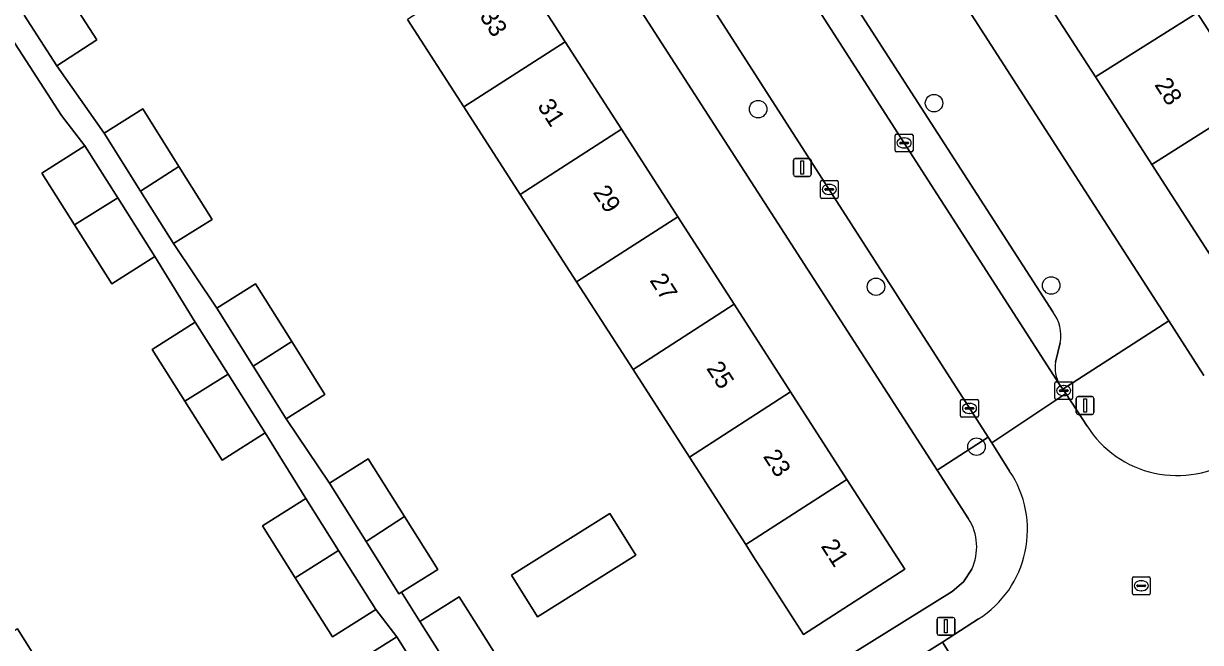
# Model space of a CAD drawing. Extents: x 159352 to 160617, y 385888 to 387323.
# Drawn here: x 159733.6 to 159799.6, y 386245.9 to 386280.6 of the extents above; entities that cross this region are included whole.
import ezdxf

# ---------------------------------------------------------------- set-up
doc = ezdxf.new("R2010")
doc.units = 0
for name, color, linetype in [('IMGEO_Boom', 7, 'Continuous'), ('IMGEO_Erf', 7, 'Continuous'), ('IMGEO_Kolk', 7, 'Continuous'), ('IMGEO_Lichtmast', 7, 'Continuous'), ('IMGEO_Pand', 7, 'Continuous'), ('IMGEO_Pand_nummerreeks', 7, 'Continuous'), ('IMGEO_Parkeervlak_open', 7, 'Continuous'), ('IMGEO_Rijbaan_lokaal_open', 7, 'Continuous'), ('IMGEO_Rioolput', 7, 'Continuous'), ('IMGEO_Voetpad_open', 7, 'Continuous')]:
    doc.layers.add(name, color=color, linetype=linetype)

msp = doc.modelspace()

# ---------------------------------------------------------------- linework, layer by layer
at = {"layer": 'IMGEO_Boom'}
for centre in [(159774.809, 386275.805), (159784.673, 386276.142), (159781.416, 386265.842), (159791.242, 386265.913), (159787.054, 386256.871)]:
    msp.add_circle(centre, 0.489, dxfattribs=at)
at = {"layer": 'IMGEO_Erf'}
for points in [[(159807.693, 386290.851), (159810.023, 386292.36), (159807.537, 386296.243), (159805.207, 386294.734), (159803.309, 386297.666), (159801.341, 386300.705), (159803.586, 386302.159), (159800.972, 386305.702), (159798.699, 386304.204), (159796.757, 386307.151), (159796.666, 386307.288), (159795.331, 386306.408), (159794.409, 386305.801), (159789.986, 386312.517), (159773.364, 386301.917), (159797.832, 386263.932), (159799.805, 386260.869)], [(159786.602, 386252.834), (159784.845, 386255.56), (159758.208, 386296.883), (159754.411, 386294.445), (159757.656, 386289.406), (159760.817, 386284.497), (159763.979, 386279.587), (159767.141, 386274.677), (159770.303, 386269.767), (159773.465, 386264.857), (159776.627, 386259.947), (159779.788, 386255.037), (159783.032, 386250), (159777.357, 386246.346), (159775.004, 386250), (159774.65, 386250.55), (159774.114, 386251.382), (159770.952, 386256.292), (159767.79, 386261.202), (159764.628, 386266.112)], [(159735.899, 386282.521), (159737.724, 386279.687), (159735.473, 386278.237), (159738.127, 386274.462), (159740.297, 386275.824), (159742.328, 386272.587), (159744.189, 386269.622), (159742.019, 386268.26), (159744.45, 386264.642), (159746.62, 386266.004), (159748.65, 386262.768), (159750.512, 386259.802), (159748.342, 386258.44), (159750.774, 386254.822), (159752.944, 386256.184), (159754.974, 386252.948), (159756.836, 386249.982), (159754.811, 386248.711), (159755.843, 386247.069), (159758.046, 386248.452), (159759.237, 386246.555), (159761.363, 386243.168)], [(159764.628, 386266.112), (159761.466, 386271.022), (159758.305, 386275.932), (159755.143, 386280.842)], [(159747.163, 386257.648), (159744.743, 386256.118), (159742.651, 386259.427), (159740.817, 386262.329), (159743.237, 386263.859), (159740.975, 386267.538), (159738.555, 386266.008), (159736.465, 386269.315), (159734.629, 386272.219), (159737.049, 386273.749), (159735.739, 386275.442), (159732.563, 386280.372), (159730.296, 386278.912), (159730.161, 386279.136), (159709.565, 386266.048), (159737.124, 386222.064)], [(159741.323, 386221.099), (159759.476, 386232.418), (159761.439, 386233.642), (159762.148, 386234.084), (159759.573, 386238.214), (159757.358, 386236.822), (159755.439, 386239.875), (159753.588, 386238.717), (159750.483, 386243.658), (159754.552, 386246.204), (159753.359, 386247.745), (159750.939, 386246.215), (159748.849, 386249.522), (159747.013, 386252.426), (159749.433, 386253.956), (159747.163, 386257.648)], [(159763.469, 386234.908), (159785.681, 386248.757), (159786.324, 386249.298), (159786.787, 386250)], [(159733.275, 386246.664), (159736.37, 386241.716), (159739.467, 386236.768), (159742.563, 386231.82), (159743.086, 386230.984), (159745.738, 386226.745), (159740.023, 386223.168), (159736.846, 386228.244), (159733.75, 386233.191), (159730.653, 386238.14)]]:
    msp.add_lwpolyline(points, dxfattribs=at)
for points in [[(159802.587, 386276.305), (159805.751, 386271.396), (159806.286, 386270.565), (159808.995, 386266.362), (159803.296, 386262.763), (159800.05, 386267.8), (159796.886, 386272.709), (159793.722, 386277.618), (159790.558, 386282.527), (159787.394, 386287.436), (159784.23, 386292.346), (159781.067, 386297.254), (159777.821, 386302.29), (159782.048, 386304.962), (159783.519, 386305.891), (159786.768, 386300.85), (159789.931, 386295.942), (159793.095, 386291.032), (159796.259, 386286.123), (159799.423, 386281.214)], [(159760.968, 386249.667), (159766.482, 386253.128), (159767.948, 386250.793), (159762.434, 386247.332)]]:
    msp.add_lwpolyline(points, close=True, dxfattribs=at)
msp.add_arc((159784.123, 386251.249), 2.943, 334.88258, 32.58721, dxfattribs=at)
at = {"layer": 'IMGEO_Kolk'}
for p, q in [((159782.494, 386273.482), (159782.494, 386274.334)), ((159782.569, 386274.408), (159783.421, 386274.408)), ((159782.982, 386274.188), (159783.007, 386274.188)), ((159783.495, 386274.334), (159783.495, 386273.482)), ((159782.753, 386273.902), (159782.753, 386273.914)), ((159783.191, 386273.865), (159782.793, 386273.865)), ((159782.796, 386273.951), (159783.194, 386273.951)), ((159783.005, 386273.628), (159782.98, 386273.628)), ((159783.237, 386273.914), (159783.237, 386273.902)), ((159783.421, 386273.408), (159782.569, 386273.408)), ((159778.296, 386270.876), (159778.296, 386271.728)), ((159778.371, 386271.802), (159779.223, 386271.802)), ((159778.784, 386271.582), (159778.809, 386271.582)), ((159779.297, 386271.728), (159779.297, 386270.876)), ((159778.555, 386271.296), (159778.555, 386271.308)), ((159778.993, 386271.259), (159778.595, 386271.259)), ((159778.598, 386271.345), (159778.996, 386271.345)), ((159778.807, 386271.022), (159778.782, 386271.022)), ((159779.039, 386271.308), (159779.039, 386271.296)), ((159779.223, 386270.802), (159778.371, 386270.802)), ((159791.444, 386259.59), (159791.444, 386260.442)), ((159791.519, 386260.516), (159792.371, 386260.516)), ((159791.932, 386260.296), (159791.957, 386260.296)), ((159792.445, 386260.442), (159792.445, 386259.59)), ((159791.703, 386260.01), (159791.703, 386260.022)), ((159792.141, 386259.973), (159791.743, 386259.973)), ((159791.746, 386260.059), (159792.144, 386260.059)), ((159791.955, 386259.736), (159791.93, 386259.736)), ((159792.187, 386260.022), (159792.187, 386260.01)), ((159786.16, 386258.594), (159786.16, 386259.446)), ((159786.235, 386259.52), (159787.087, 386259.52)), ((159786.419, 386259.014), (159786.419, 386259.026)), ((159786.857, 386258.977), (159786.459, 386258.977)), ((159786.462, 386259.063), (159786.86, 386259.063)), ((159786.648, 386259.3), (159786.673, 386259.3)), ((159786.903, 386259.026), (159786.903, 386259.014)), ((159787.161, 386259.446), (159787.161, 386258.594)), ((159792.371, 386259.516), (159791.519, 386259.516)), ((159787.087, 386258.52), (159786.235, 386258.52)), ((159786.671, 386258.74), (159786.646, 386258.74))]:
    msp.add_line(p, q, dxfattribs=at)
for points in [[(159782.494, 386273.482), (159782.494, 386274.334)], [(159782.569, 386274.408), (159783.421, 386274.408)], [(159783.495, 386274.334), (159783.495, 386273.482)], [(159783.421, 386273.408), (159782.569, 386273.408)], [(159778.296, 386270.876), (159778.296, 386271.728)], [(159778.371, 386271.802), (159779.223, 386271.802)], [(159779.297, 386271.728), (159779.297, 386270.876)], [(159779.223, 386270.802), (159778.371, 386270.802)], [(159791.444, 386259.59), (159791.444, 386260.442)], [(159791.519, 386260.516), (159792.371, 386260.516)], [(159792.445, 386260.442), (159792.445, 386259.59)], [(159786.16, 386258.594), (159786.16, 386259.446)], [(159786.235, 386259.52), (159787.087, 386259.52)], [(159787.161, 386259.446), (159787.161, 386258.594)], [(159792.371, 386259.516), (159791.519, 386259.516)], [(159787.087, 386258.52), (159786.235, 386258.52)]]:
    msp.add_lwpolyline(points, dxfattribs=at)
for centre, radius, start, end in [((159782.571, 386274.332), 0.0765, 91.55205, 178.44795), ((159782.571, 386274.332), 0.0765, 91.55205, 178.44795), ((159783.419, 386274.332), 0.0765, 1.55205, 88.44795), ((159783.419, 386274.332), 0.0765, 1.55205, 88.44795), ((159782.571, 386273.484), 0.0765, 181.55205, 268.44795), ((159782.571, 386273.484), 0.0765, 181.55205, 268.44795), ((159782.793, 386273.911), 0.0403, 85.87752, 175.75265), ((159782.79, 386273.901), 0.0366, 178.93798, 274.71019), ((159783.194, 386273.908), 0.043, 264.86636, 352.45326), ((159783.198, 386273.913), 0.0386, 1.73085, 96.63898), ((159783.419, 386273.484), 0.0765, 271.55205, 358.44795), ((159783.419, 386273.484), 0.0765, 271.55205, 358.44795), ((159778.373, 386271.726), 0.0765, 91.55205, 178.44795), ((159778.373, 386271.726), 0.0765, 91.55205, 178.44795), ((159779.221, 386271.726), 0.0765, 1.55205, 88.44795), ((159779.221, 386271.726), 0.0765, 1.55205, 88.44795), ((159778.373, 386270.878), 0.0765, 181.55205, 268.44795), ((159778.373, 386270.878), 0.0765, 181.55205, 268.44795), ((159778.595, 386271.305), 0.0403, 85.87752, 175.75265), ((159778.592, 386271.295), 0.0366, 178.93798, 274.71019), ((159778.996, 386271.302), 0.043, 264.86636, 352.45326), ((159779, 386271.307), 0.0386, 1.73085, 96.63898), ((159779.221, 386270.878), 0.0765, 271.55205, 358.44795), ((159779.221, 386270.878), 0.0765, 271.55205, 358.44795), ((159791.521, 386260.44), 0.0765, 91.55205, 178.44795), ((159791.521, 386260.44), 0.0765, 91.55205, 178.44795), ((159792.369, 386260.44), 0.0765, 1.55205, 88.44795), ((159792.369, 386260.44), 0.0765, 1.55205, 88.44795), ((159791.743, 386260.019), 0.0403, 85.87752, 175.75265), ((159791.74, 386260.009), 0.0366, 178.93798, 274.71019), ((159792.144, 386260.016), 0.043, 264.86636, 352.45326), ((159792.148, 386260.021), 0.0386, 1.73085, 96.63898), ((159786.237, 386259.444), 0.0765, 91.55205, 178.44795), ((159786.237, 386259.444), 0.0765, 91.55205, 178.44795), ((159786.459, 386259.023), 0.0403, 85.87752, 175.75265), ((159786.456, 386259.013), 0.0366, 178.93798, 274.71019), ((159786.86, 386259.02), 0.043, 264.86636, 352.45326), ((159786.864, 386259.025), 0.0386, 1.73085, 96.63898), ((159787.085, 386259.444), 0.0765, 1.55205, 88.44795), ((159787.085, 386259.444), 0.0765, 1.55205, 88.44795), ((159791.521, 386259.592), 0.0765, 181.55205, 268.44795), ((159791.521, 386259.592), 0.0765, 181.55205, 268.44795), ((159792.369, 386259.592), 0.0765, 271.55205, 358.44795), ((159792.369, 386259.592), 0.0765, 271.55205, 358.44795), ((159786.237, 386258.596), 0.0765, 181.55205, 268.44795), ((159786.237, 386258.596), 0.0765, 181.55205, 268.44795), ((159787.085, 386258.596), 0.0765, 271.55205, 358.44795), ((159787.085, 386258.596), 0.0765, 271.55205, 358.44795)]:
    msp.add_arc(centre, radius, start, end, dxfattribs=at)
for centre, major_axis, ratio, start_param, end_param in [((159782.981, 386273.908), (-0.387, 0.002), 0.722429, 4.712389, 7.853982), ((159783.006, 386273.908), (-0.39, 0.002), 0.717154, 1.570796, 4.712389), ((159778.783, 386271.302), (-0.387, 0.002), 0.722429, 4.712389, 7.853982), ((159778.808, 386271.302), (-0.39, 0.002), 0.717154, 1.570796, 4.712389), ((159791.931, 386260.016), (-0.387, 0.002), 0.722429, 4.712389, 7.853982), ((159791.956, 386260.016), (-0.39, 0.002), 0.717154, 1.570796, 4.712389), ((159786.647, 386259.02), (-0.387, 0.002), 0.722429, 4.712389, 7.853982), ((159786.672, 386259.02), (-0.39, 0.002), 0.717154, 1.570796, 4.712389)]:
    msp.add_ellipse(centre, major_axis=major_axis, ratio=ratio, start_param=start_param, end_param=end_param, dxfattribs=at)
at = {"layer": 'IMGEO_Lichtmast'}
for p, q in [((159776.788, 386272.135), (159776.788, 386272.935)), ((159776.788, 386272.935), (159776.788, 386272.135)), ((159776.888, 386273.035), (159777.678, 386273.035)), ((159777.678, 386273.035), (159776.888, 386273.035)), ((159777.778, 386272.935), (159777.778, 386272.135)), ((159777.778, 386272.135), (159777.778, 386272.935)), ((159777.678, 386272.035), (159776.888, 386272.035)), ((159776.888, 386272.035), (159777.678, 386272.035)), ((159792.748, 386259.681), (159793.538, 386259.681)), ((159793.538, 386259.681), (159792.748, 386259.681)), ((159792.648, 386258.781), (159792.648, 386259.581)), ((159792.648, 386259.581), (159792.648, 386258.781)), ((159793.638, 386259.581), (159793.638, 386258.781)), ((159793.638, 386258.781), (159793.638, 386259.581)), ((159793.538, 386258.681), (159792.748, 386258.681)), ((159792.748, 386258.681), (159793.538, 386258.681)), ((159784.844, 386246.397), (159784.844, 386247.197)), ((159784.844, 386247.197), (159784.844, 386246.397)), ((159784.944, 386247.297), (159785.734, 386247.297)), ((159785.734, 386247.297), (159784.944, 386247.297)), ((159785.834, 386247.197), (159785.834, 386246.397)), ((159785.834, 386246.397), (159785.834, 386247.197)), ((159785.734, 386246.297), (159784.944, 386246.297)), ((159784.944, 386246.297), (159785.734, 386246.297))]:
    msp.add_line(p, q, dxfattribs=at)
for points in [[(159777.208, 386272.91), (159777.358, 386272.91), (159777.358, 386272.16), (159777.208, 386272.16), (159777.208, 386272.91)], [(159793.068, 386259.556), (159793.218, 386259.556), (159793.218, 386258.806), (159793.068, 386258.806), (159793.068, 386259.556)], [(159785.264, 386247.172), (159785.414, 386247.172), (159785.414, 386246.422), (159785.264, 386246.422), (159785.264, 386247.172)]]:
    msp.add_lwpolyline(points, dxfattribs=at)
for centre, start, end in [((159776.888, 386272.935), 90, 180), ((159776.888, 386272.935), 90, 180), ((159777.678, 386272.935), 0, 90), ((159777.678, 386272.935), 360, 90), ((159776.888, 386272.135), 180, 270), ((159776.888, 386272.135), 180, 270), ((159777.678, 386272.135), 270, 0), ((159777.678, 386272.135), 270, 0), ((159792.748, 386259.581), 90, 180), ((159792.748, 386259.581), 90, 180), ((159793.538, 386259.581), 0, 90), ((159793.538, 386259.581), 360, 90), ((159792.748, 386258.781), 180, 270), ((159792.748, 386258.781), 180, 270), ((159793.538, 386258.781), 270, 0), ((159793.538, 386258.781), 270, 0), ((159784.944, 386247.197), 90, 180), ((159784.944, 386247.197), 90, 180), ((159785.734, 386247.197), 0, 90), ((159785.734, 386247.197), 360, 90), ((159784.944, 386246.397), 180, 270), ((159784.944, 386246.397), 180, 270), ((159785.734, 386246.397), 270, 0), ((159785.734, 386246.397), 270, 0)]:
    msp.add_arc(centre, 0.1, start, end, dxfattribs=at)
at = {"layer": 'IMGEO_Pand'}
for points in [[(159790.558, 386282.527), (159793.722, 386277.618), (159799.423, 386281.214), (159796.259, 386286.123)], [(159763.979, 386279.587), (159760.817, 386284.497), (159755.143, 386280.842), (159758.305, 386275.932)], [(159735.899, 386282.521), (159733.648, 386281.071), (159735.473, 386278.237), (159737.724, 386279.687)], [(159793.722, 386277.618), (159796.886, 386272.709), (159802.587, 386276.305), (159799.423, 386281.214)], [(159767.141, 386274.677), (159763.979, 386279.587), (159758.305, 386275.932), (159761.466, 386271.022)], [(159805.751, 386271.396), (159802.587, 386276.305), (159796.886, 386272.709), (159800.05, 386267.8)], [(159740.297, 386275.824), (159738.127, 386274.462), (159740.174, 386271.2), (159742.328, 386272.587)], [(159761.466, 386271.022), (159764.628, 386266.112), (159770.303, 386269.767), (159767.141, 386274.677)], [(159737.049, 386273.749), (159734.629, 386272.219), (159736.465, 386269.315), (159738.892, 386270.833)], [(159742.019, 386268.26), (159744.189, 386269.622), (159742.328, 386272.587), (159740.174, 386271.2)], [(159738.555, 386266.008), (159740.975, 386267.538), (159738.892, 386270.833), (159736.465, 386269.315)], [(159773.465, 386264.857), (159770.303, 386269.767), (159764.628, 386266.112), (159767.79, 386261.202)], [(159746.62, 386266.004), (159744.45, 386264.642), (159746.496, 386261.381), (159748.65, 386262.768)], [(159776.627, 386259.947), (159773.465, 386264.857), (159767.79, 386261.202), (159770.952, 386256.292)], [(159743.237, 386263.859), (159740.817, 386262.329), (159742.651, 386259.427), (159745.078, 386260.946)], [(159748.342, 386258.44), (159750.512, 386259.802), (159748.65, 386262.768), (159746.496, 386261.381)], [(159744.743, 386256.118), (159747.163, 386257.648), (159745.078, 386260.946), (159742.651, 386259.427)], [(159770.952, 386256.292), (159774.114, 386251.382), (159779.788, 386255.037), (159776.627, 386259.947)], [(159752.82, 386251.561), (159754.974, 386252.948), (159752.944, 386256.184), (159750.774, 386254.822)], [(159774.114, 386251.382), (159774.65, 386250.55), (159775.004, 386250), (159777.357, 386246.346), (159783.032, 386250), (159779.788, 386255.037)], [(159749.433, 386253.956), (159747.013, 386252.426), (159748.849, 386249.522), (159751.276, 386251.04)], [(159760.968, 386249.667), (159762.434, 386247.332), (159767.948, 386250.793), (159766.482, 386253.128)], [(159754.974, 386252.948), (159752.82, 386251.561), (159754.666, 386248.62), (159754.811, 386248.711), (159756.836, 386249.982)], [(159750.939, 386246.215), (159753.359, 386247.745), (159751.276, 386251.04), (159748.849, 386249.522)], [(159759.237, 386246.555), (159758.046, 386248.452), (159755.843, 386247.069), (159757.029, 386245.181), (159759.177, 386241.76), (159761.363, 386243.168)], [(159727.557, 386243.087), (159730.653, 386238.14), (159736.37, 386241.716), (159733.275, 386246.664)], [(159757.657, 386241.262), (159755.71, 386244.361), (159754.552, 386246.204), (159750.483, 386243.658), (159753.588, 386238.717), (159755.439, 386239.875)]]:
    msp.add_lwpolyline(points, close=True, dxfattribs=at)
at = {"layer": 'IMGEO_Parkeervlak_open'}
for points in [[(159753.56, 386319.71), (159791.707, 386260.356)], [(159791.331, 386264.428), (159771.07, 386295.893), (159769.144, 386298.883), (159768.113, 386300.485), (159766.159, 386303.52), (159756.717, 386318.183)], [(159791.49, 386261.62), (159791.747, 386262.699)]]:
    msp.add_lwpolyline(points, dxfattribs=at)
for centre, radius, start, end in [((159789.709, 386263.123), 2.081, 348.23729, 38.81934), ((159793.351, 386261.289), 1.89, 169.90565, 209.57719)]:
    msp.add_arc(centre, radius, start, end, dxfattribs=at)
at = {"layer": 'IMGEO_Rijbaan_lokaal_open'}
for points in [[(159753.56, 386319.71), (159752.513, 386321.34), (159748.295, 386318.74), (159758.148, 386303.438), (159760.892, 386299.177), (159787.704, 386257.403), (159787.911, 386257.081), (159792.063, 386259.851), (159791.888, 386260.1), (159791.707, 386260.356)], [(159788.312, 386240.88), (159785.144, 386245.916), (159743.302, 386219.747), (159746.461, 386214.673)]]:
    msp.add_lwpolyline(points, close=True, dxfattribs=at)
for points in [[(159793.257, 386258.027), (159792.063, 386259.851), (159787.911, 386257.081), (159788.911, 386255.5)], [(159787.166, 386247.207), (159785.144, 386245.916), (159788.312, 386240.88), (159790.369, 386242.15)]]:
    msp.add_lwpolyline(points, dxfattribs=at)
for centre, radius, start, end in [((159798.295, 386261.215), 5.962, 212.33028, 303.18717), ((159783.993, 386252.205), 5.92, 302.41325, 33.82127)]:
    msp.add_arc(centre, radius, start, end, dxfattribs=at)
at = {"layer": 'IMGEO_Rioolput'}
for p, q in [((159795.794, 386248.644), (159795.794, 386249.496)), ((159795.869, 386249.57), (159796.721, 386249.57)), ((159796.053, 386249.064), (159796.053, 386249.076)), ((159796.096, 386249.113), (159796.494, 386249.113)), ((159796.282, 386249.35), (159796.307, 386249.35)), ((159796.537, 386249.076), (159796.537, 386249.064)), ((159796.795, 386249.496), (159796.795, 386248.644)), ((159796.721, 386248.57), (159795.869, 386248.57)), ((159796.491, 386249.027), (159796.093, 386249.027)), ((159796.305, 386248.79), (159796.28, 386248.79))]:
    msp.add_line(p, q, dxfattribs=at)
for points in [[(159795.794, 386248.644), (159795.794, 386249.496)], [(159795.869, 386249.57), (159796.721, 386249.57)], [(159796.795, 386249.496), (159796.795, 386248.644)], [(159796.721, 386248.57), (159795.869, 386248.57)]]:
    msp.add_lwpolyline(points, dxfattribs=at)
for centre, radius, start, end in [((159795.871, 386249.494), 0.0765, 91.55205, 178.44795), ((159795.871, 386249.494), 0.0765, 91.55205, 178.44795), ((159796.093, 386249.073), 0.0403, 85.87752, 175.75265), ((159796.09, 386249.063), 0.0366, 178.93798, 274.71019), ((159796.494, 386249.07), 0.043, 264.86636, 352.45326), ((159796.498, 386249.075), 0.0386, 1.73085, 96.63898), ((159796.719, 386249.494), 0.0765, 1.55205, 88.44795), ((159796.719, 386249.494), 0.0765, 1.55205, 88.44795), ((159795.871, 386248.646), 0.0765, 181.55205, 268.44795), ((159795.871, 386248.646), 0.0765, 181.55205, 268.44795), ((159796.719, 386248.646), 0.0765, 271.55205, 358.44795), ((159796.719, 386248.646), 0.0765, 271.55205, 358.44795)]:
    msp.add_arc(centre, radius, start, end, dxfattribs=at)
for centre, major_axis, ratio, start_param, end_param in [((159796.281, 386249.07), (-0.387, 0.002), 0.722429, 4.712389, 7.853982), ((159796.306, 386249.07), (-0.39, 0.002), 0.717154, 1.570796, 4.712389)]:
    msp.add_ellipse(centre, major_axis=major_axis, ratio=ratio, start_param=start_param, end_param=end_param, dxfattribs=at)
at = {"layer": 'IMGEO_Voetpad_open'}
for points in [[(159791.707, 386260.356), (159791.888, 386260.1), (159797.832, 386263.932), (159773.364, 386301.917), (159772.624, 386303.066), (159758.089, 386325.63), (159740.771, 386352.514)], [(159756.717, 386318.183), (159766.159, 386303.52), (159767.033, 386304.083), (159768.987, 386301.048), (159768.113, 386300.485), (159769.144, 386298.883), (159770.102, 386299.514), (159771.871, 386296.931), (159771.07, 386295.893), (159791.331, 386264.428)], [(159757.029, 386245.181), (159755.843, 386247.069), (159754.811, 386248.711), (159754.666, 386248.62), (159752.82, 386251.561), (159750.774, 386254.822), (159748.342, 386258.44), (159746.496, 386261.381), (159744.45, 386264.642), (159742.019, 386268.26), (159740.174, 386271.2), (159738.127, 386274.462), (159735.473, 386278.237), (159733.648, 386281.071)], [(159732.563, 386280.372), (159735.739, 386275.442), (159737.049, 386273.749), (159738.892, 386270.833), (159740.975, 386267.538), (159743.237, 386263.859), (159745.078, 386260.946), (159747.163, 386257.648), (159749.433, 386253.956), (159751.276, 386251.04), (159753.359, 386247.745), (159754.552, 386246.204), (159755.71, 386244.361)], [(159799.805, 386260.869), (159797.832, 386263.932), (159791.888, 386260.1), (159792.063, 386259.851), (159793.257, 386258.027)], [(159791.747, 386262.699), (159791.49, 386261.62)], [(159788.911, 386255.5), (159787.911, 386257.081), (159787.704, 386257.403), (159784.845, 386255.56), (159786.602, 386252.834)], [(159786.787, 386250), (159786.324, 386249.298), (159785.681, 386248.757), (159763.469, 386234.908), (159762.148, 386234.084), (159761.439, 386233.642), (159759.476, 386232.418), (159741.323, 386221.099), (159741.328, 386221.053), (159736.35, 386217.841)], [(159785.144, 386245.916), (159787.166, 386247.207)], [(159741.189, 386218.434), (159743.302, 386219.747), (159785.144, 386245.916)]]:
    msp.add_lwpolyline(points, dxfattribs=at)
msp.add_lwpolyline([(159760.892, 386299.177), (159757.923, 386297.326), (159758.208, 386296.883), (159784.845, 386255.56), (159787.704, 386257.403)], close=True, dxfattribs=at)
for centre, radius, start, end in [((159789.709, 386263.123), 2.081, 348.23729, 38.81934), ((159793.351, 386261.289), 1.89, 169.90565, 209.57719), ((159798.295, 386261.215), 5.962, 212.33028, 303.18717), ((159783.993, 386252.205), 5.92, 302.41325, 33.82127), ((159784.123, 386251.249), 2.943, 334.88258, 32.58721)]:
    msp.add_arc(centre, radius, start, end, dxfattribs=at)

# ---------------------------------------------------------------- texts
at = {"layer": 'IMGEO_Pand_nummerreeks'}
for s, rotation, p in [('33', 302.78009, (159759.156, 386281.018)), ('28', 302.80162, (159797.007, 386277.172)), ('31', 302.78009, (159762.397, 386275.985)), ('29', 302.78009, (159765.516, 386271.141)), ('27', 302.78009, (159768.696, 386266.203)), ('25', 302.78009, (159771.877, 386261.265)), ('23', 302.78009, (159775.057, 386256.326)), ('21', 302.78009, (159778.298, 386251.293))]:
    msp.add_text(s, height=1, rotation=rotation, dxfattribs=at).set_placement(p)

doc.saveas('drawing.dxf')
